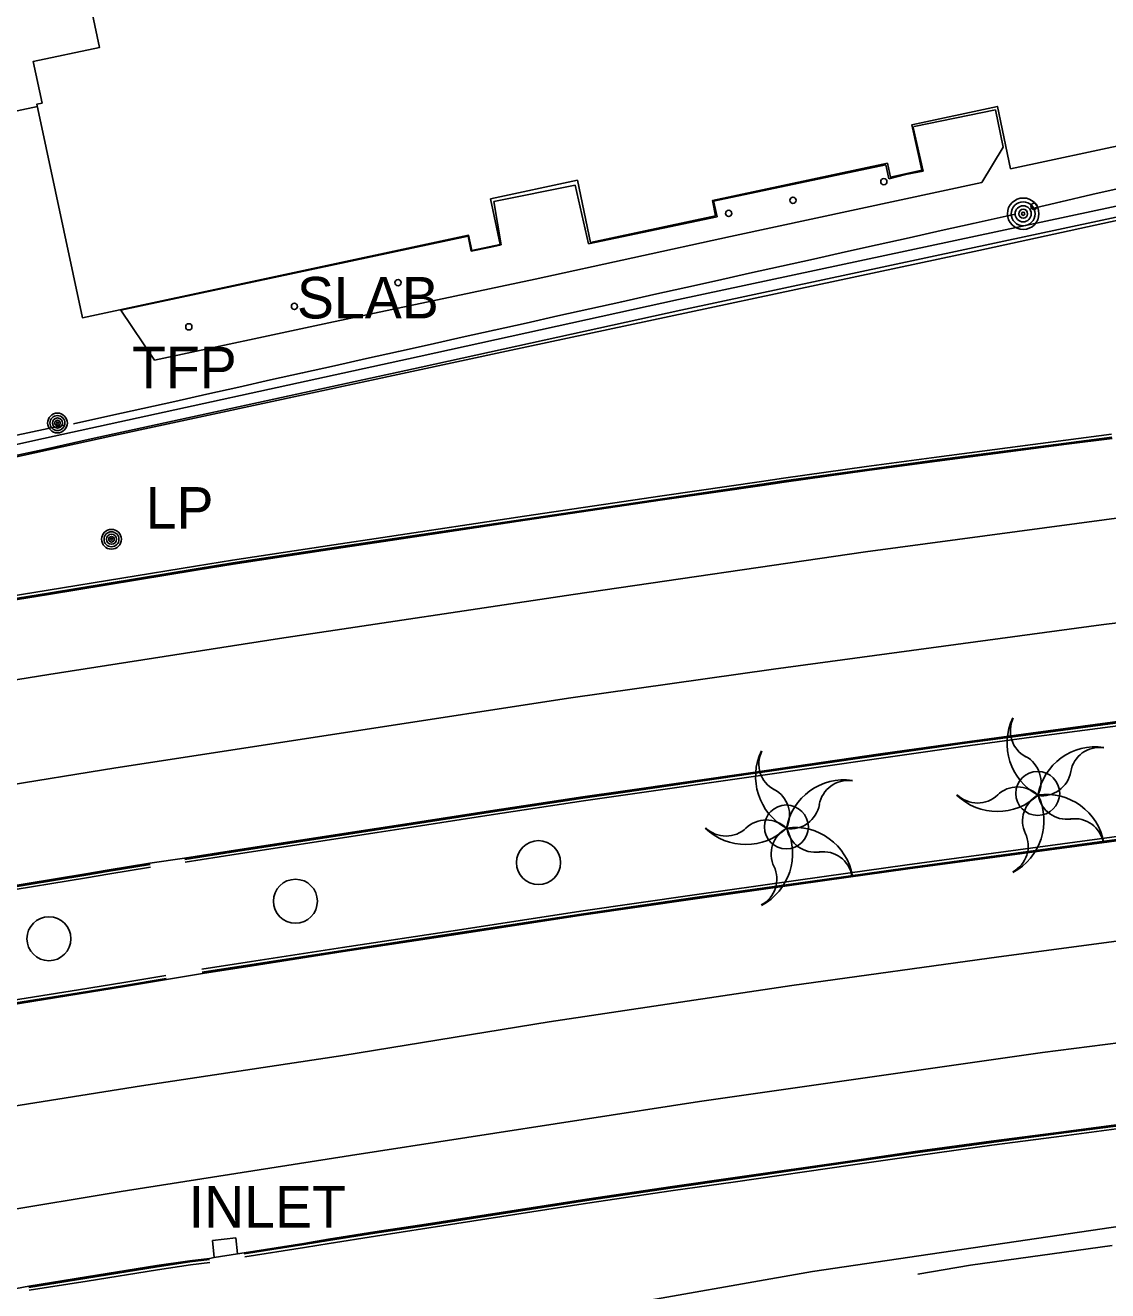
# Model space of a CAD drawing. Extents: x 368532 to 392481, y 10654822 to 10676899.
# Drawn here: x 387761.4 to 387891.8, y 10655604.4 to 10655756.9 of the extents above; entities that cross this region are included whole.
import ezdxf

# ---------------------------------------------------------------- set-up
doc = ezdxf.new("R2010")
doc.units = 0
for name, color, linetype in [('p_Catenary', 7, 'Continuous'), ('p_drainage inlet', 7, 'Continuous'), ('p_dtm retaining wall', 7, 'Continuous'), ('p_dtm sidewalk', 7, 'Continuous'), ('p_dtm slab', 7, 'Continuous'), ('p_road - paved curb', 7, 'Continuous'), ('p_road paint stripe', 7, 'Continuous'), ('p_structure building', 7, 'Continuous'), ('p_structure fence', 7, 'Continuous'), ('p_structure unidentified', 7, 'Continuous'), ('p_structure wall', 7, 'Continuous'), ('p_utility general pole', 7, 'Continuous'), ('p_veg tree', 7, 'Continuous')]:
    doc.layers.add(name, color=color, linetype=linetype)

msp = doc.modelspace()

# ---------------------------------------------------------------- linework, layer by layer
at = {"layer": 'p_Catenary'}
for points in [[(387882.4, 10655734.74), (387886.15, 10655735.61), (387889.91, 10655736.48), (387893.66, 10655737.35)], [(387767.19, 10655708.85), (387771.69, 10655709.86), (387775.54, 10655710.72), (387779.39, 10655711.57), (387783.24, 10655712.43), (387787.09, 10655713.29), (387790.93, 10655714.15), (387794.78, 10655715), (387798.63, 10655715.86), (387802.48, 10655716.72), (387806.33, 10655717.58), (387810.17, 10655718.43), (387814.02, 10655719.29), (387817.87, 10655720.15), (387821.72, 10655721), (387825.56, 10655721.86), (387829.41, 10655722.72), (387833.26, 10655723.58), (387837.11, 10655724.43), (387840.96, 10655725.29), (387844.8, 10655726.15), (387848.65, 10655727.01), (387852.5, 10655727.86), (387856.35, 10655728.72), (387860.2, 10655729.58), (387864.04, 10655730.44), (387867.89, 10655731.29), (387871.74, 10655732.15), (387875.59, 10655733.01), (387880.68, 10655734.14)], [(387629.51, 10655679.39), (387635.71, 10655680.72), (387641.92, 10655682.06), (387648.12, 10655683.39), (387654.33, 10655684.72), (387660.53, 10655686.05), (387666.73, 10655687.39), (387672.94, 10655688.72), (387679.14, 10655690.05), (387685.35, 10655691.38), (387691.55, 10655692.72), (387697.76, 10655694.05), (387703.96, 10655695.38), (387710.17, 10655696.71), (387716.37, 10655698.05), (387722.57, 10655699.38), (387728.78, 10655700.71), (387734.98, 10655702.04), (387741.19, 10655703.38), (387747.39, 10655704.71), (387753.6, 10655706.04), (387759.8, 10655707.37), (387766, 10655708.71)]]:
    msp.add_lwpolyline(points, dxfattribs=at)
at = {"layer": 'p_drainage inlet'}
for p, q in [((387783.92, 10655610.48), (387786.73, 10655610.8)), ((387784.15, 10655608.42), (387783.92, 10655610.48)), ((387786.73, 10655610.8), (387786.95, 10655608.86))]:
    msp.add_line(p, q, dxfattribs=at)
at = {"layer": 'p_dtm retaining wall'}
for p, q in [((387893.6, 10655612.24), (387856.22, 10655606.71)), ((387875.29, 10655607.48), (387892.34, 10655609.86)), ((387868.92, 10655606.4), (387875.29, 10655607.48)), ((387856.22, 10655606.71), (387831.63, 10655602.37))]:
    msp.add_line(p, q, dxfattribs=at)
at = {"layer": 'p_dtm sidewalk'}
for centre in [(387883.38, 10655664.33), (387853.09, 10655660.29), (387823.22, 10655655.99), (387793.93, 10655651.34), (387764.22, 10655646.82)]:
    msp.add_circle(centre, 2.65, dxfattribs=at)
at = {"layer": 'p_dtm slab'}
for p, q in [((387868.49, 10655744.69), (387878.29, 10655746.69)), ((387878.29, 10655746.69), (387879.2, 10655742.2)), ((387868.39, 10655744.56), (387868.49, 10655744.69)), ((387869.56, 10655739.3), (387868.39, 10655744.56)), ((387879.2, 10655742.2), (387876.63, 10655737.94)), ((387844.31, 10655735.68), (387865.09, 10655740.06)), ((387865.09, 10655740.06), (387865.45, 10655738.39)), ((387865.45, 10655738.39), (387867.46, 10655738.92)), ((387867.46, 10655738.92), (387869.56, 10655739.3)), ((387817.83, 10655735.65), (387827.64, 10655737.63)), ((387827.64, 10655737.63), (387829.25, 10655730.55)), ((387876.63, 10655737.94), (387846.35, 10655731.43)), ((387818.72, 10655730.43), (387817.83, 10655735.65)), ((387844.33, 10655735.58), (387844.31, 10655735.68)), ((387844.76, 10655733.81), (387844.33, 10655735.58)), ((387829.25, 10655730.55), (387844.76, 10655733.81)), ((387772.87, 10655722.57), (387814.73, 10655731.49)), ((387814.73, 10655731.49), (387815.12, 10655729.67)), ((387817.47, 10655730.15), (387818.72, 10655730.43)), ((387846.35, 10655731.43), (387822.82, 10655726.31)), ((387815.12, 10655729.67), (387817.47, 10655730.15)), ((387822.82, 10655726.31), (387797.97, 10655721.04)), ((387776.95, 10655716.53), (387772.87, 10655722.57)), ((387797.97, 10655721.04), (387776.95, 10655716.53))]:
    msp.add_line(p, q, dxfattribs=at)
at = {"layer": 'p_road - paved curb'}
for p, q in [((387892.27, 10655707.6), (387886.77, 10655706.9)), ((387886.77, 10655706.9), (387871.2, 10655704.86)), ((387886.81, 10655706.55), (387871.25, 10655704.51)), ((387886.83, 10655706.4), (387871.27, 10655704.36)), ((387892.32, 10655707.25), (387886.81, 10655706.55)), ((387892.34, 10655707.1), (387886.83, 10655706.4)), ((387871.2, 10655704.86), (387862.74, 10655703.72)), ((387871.25, 10655704.51), (387862.79, 10655703.37)), ((387862.74, 10655703.72), (387852.75, 10655702.33)), ((387862.79, 10655703.37), (387852.8, 10655701.99)), ((387862.81, 10655703.22), (387852.82, 10655701.84)), ((387871.27, 10655704.36), (387862.81, 10655703.22)), ((387850.1, 10655701.92), (387838.11, 10655700.18)), ((387850.15, 10655701.58), (387838.16, 10655699.84)), ((387850.17, 10655701.43), (387838.18, 10655699.69)), ((387852.75, 10655702.33), (387850.1, 10655701.92)), ((387852.8, 10655701.99), (387850.15, 10655701.58)), ((387852.82, 10655701.84), (387850.17, 10655701.43)), ((387838.11, 10655700.18), (387821.55, 10655697.73)), ((387838.16, 10655699.84), (387821.6, 10655697.39)), ((387838.18, 10655699.69), (387821.62, 10655697.24)), ((387821.55, 10655697.73), (387804.46, 10655695.17)), ((387821.6, 10655697.39), (387804.51, 10655694.83)), ((387821.62, 10655697.24), (387804.53, 10655694.68)), ((387798.54, 10655694.29), (387786.34, 10655692.44)), ((387798.59, 10655693.95), (387786.4, 10655692.1)), ((387798.61, 10655693.8), (387786.42, 10655691.95)), ((387804.46, 10655695.17), (387798.54, 10655694.29)), ((387804.51, 10655694.83), (387798.59, 10655693.95)), ((387804.53, 10655694.68), (387798.61, 10655693.8)), ((387786.34, 10655692.44), (387781.9, 10655691.71)), ((387781.9, 10655691.71), (387764.11, 10655688.8)), ((387781.96, 10655691.37), (387764.17, 10655688.46)), ((387781.98, 10655691.22), (387764.19, 10655688.31)), ((387786.4, 10655692.1), (387781.96, 10655691.37)), ((387786.42, 10655691.95), (387781.98, 10655691.22)), ((387764.11, 10655688.8), (387754.33, 10655687.24)), ((387764.17, 10655688.46), (387754.39, 10655686.9)), ((387764.19, 10655688.31), (387754.41, 10655686.75)), ((387882.55, 10655671.59), (387894.5, 10655673.19)), ((387882.57, 10655671.44), (387894.52, 10655673.04)), ((387882.62, 10655671.09), (387894.57, 10655672.69)), ((387874.29, 10655670.48), (387882.55, 10655671.59)), ((387874.31, 10655670.33), (387882.57, 10655671.44)), ((387874.36, 10655669.98), (387882.62, 10655671.09)), ((387864.44, 10655669.08), (387874.29, 10655670.48)), ((387864.46, 10655668.93), (387874.31, 10655670.33)), ((387864.51, 10655668.59), (387874.36, 10655669.98)), ((387848.77, 10655666.82), (387864.44, 10655669.08)), ((387848.79, 10655666.67), (387864.46, 10655668.93)), ((387848.84, 10655666.33), (387864.51, 10655668.59)), ((387833.37, 10655664.6), (387848.77, 10655666.82)), ((387833.39, 10655664.45), (387848.79, 10655666.67)), ((387833.44, 10655664.11), (387848.84, 10655666.33)), ((387817.43, 10655662.22), (387828.56, 10655663.91)), ((387817.45, 10655662.07), (387828.58, 10655663.76)), ((387817.51, 10655661.73), (387828.63, 10655663.42)), ((387828.56, 10655663.91), (387833.37, 10655664.6)), ((387828.58, 10655663.76), (387833.39, 10655664.45)), ((387828.63, 10655663.42), (387833.44, 10655664.11)), ((387807.86, 10655660.74), (387817.43, 10655662.22)), ((387807.88, 10655660.59), (387817.45, 10655662.07)), ((387807.94, 10655660.25), (387817.51, 10655661.73)), ((387803.69, 10655660.1), (387807.86, 10655660.74)), ((387803.71, 10655659.95), (387807.88, 10655660.59)), ((387803.77, 10655659.61), (387807.94, 10655660.25)), ((387786.71, 10655657.5), (387803.69, 10655660.1)), ((387786.73, 10655657.35), (387803.71, 10655659.95)), ((387786.79, 10655657.01), (387803.77, 10655659.61)), ((387896.04, 10655659.57), (387867.64, 10655655.73)), ((387896.09, 10655659.22), (387867.69, 10655655.38)), ((387896.11, 10655659.07), (387867.71, 10655655.23)), ((387780.56, 10655656.53), (387786.71, 10655657.5)), ((387780.58, 10655656.38), (387786.73, 10655657.35)), ((387771.23, 10655655.09), (387776.39, 10655655.93)), ((387771.25, 10655654.94), (387776.41, 10655655.78)), ((387776.39, 10655655.93), (387780.56, 10655656.53)), ((387780.64, 10655656.04), (387786.79, 10655657.01)), ((387867.64, 10655655.73), (387857.64, 10655654.32)), ((387753.63, 10655652.18), (387768.65, 10655654.64)), ((387753.65, 10655652.03), (387768.68, 10655654.49)), ((387753.71, 10655651.69), (387768.73, 10655654.15)), ((387768.65, 10655654.64), (387771.23, 10655655.09)), ((387768.68, 10655654.49), (387771.25, 10655654.94)), ((387768.73, 10655654.15), (387771.31, 10655654.6)), ((387771.31, 10655654.6), (387776.47, 10655655.44)), ((387857.64, 10655654.32), (387842.02, 10655652.12)), ((387867.69, 10655655.38), (387857.69, 10655653.97)), ((387867.71, 10655655.23), (387857.71, 10655653.82)), ((387857.69, 10655653.97), (387842.07, 10655651.77)), ((387857.71, 10655653.82), (387842.09, 10655651.62)), ((387842.02, 10655652.12), (387828.33, 10655650.14)), ((387842.07, 10655651.77), (387828.38, 10655649.8)), ((387842.09, 10655651.62), (387828.4, 10655649.65)), ((387828.33, 10655650.14), (387813.45, 10655647.87)), ((387828.38, 10655649.8), (387813.51, 10655647.53)), ((387828.4, 10655649.65), (387813.53, 10655647.38)), ((387813.45, 10655647.87), (387799.6, 10655645.76)), ((387813.51, 10655647.53), (387799.66, 10655645.42)), ((387813.53, 10655647.38), (387799.68, 10655645.27)), ((387799.6, 10655645.76), (387788.62, 10655644.06)), ((387799.66, 10655645.42), (387788.68, 10655643.72)), ((387799.68, 10655645.27), (387788.7, 10655643.57)), ((387788.62, 10655644.06), (387782.63, 10655643.14)), ((387788.68, 10655643.72), (387782.69, 10655642.8)), ((387788.7, 10655643.57), (387782.71, 10655642.65)), ((387778.31, 10655642.38), (387773.25, 10655641.54)), ((387778.37, 10655642.04), (387773.31, 10655641.2)), ((387782.71, 10655642.65), (387778.39, 10655641.89)), ((387767.79, 10655640.66), (387756.48, 10655638.86)), ((387773.25, 10655641.54), (387767.79, 10655640.66)), ((387773.31, 10655641.2), (387767.85, 10655640.32)), ((387773.33, 10655641.05), (387767.87, 10655640.17)), ((387778.39, 10655641.89), (387773.33, 10655641.05)), ((387767.85, 10655640.32), (387756.54, 10655638.52)), ((387767.87, 10655640.17), (387756.56, 10655638.37)), ((387885.58, 10655623.45), (387896.1, 10655624.84)), ((387885.6, 10655623.3), (387896.12, 10655624.69)), ((387885.65, 10655622.95), (387896.16, 10655624.34)), ((387868.9, 10655621.22), (387877.78, 10655622.43)), ((387868.92, 10655621.07), (387877.8, 10655622.28)), ((387877.78, 10655622.43), (387885.58, 10655623.45)), ((387877.8, 10655622.28), (387885.6, 10655623.3)), ((387877.85, 10655621.93), (387885.65, 10655622.95)), ((387861.04, 10655620.08), (387868.9, 10655621.22)), ((387861.06, 10655619.93), (387868.92, 10655621.07)), ((387861.11, 10655619.59), (387868.97, 10655620.72)), ((387868.97, 10655620.72), (387877.85, 10655621.93)), ((387846.62, 10655618), (387861.04, 10655620.08)), ((387846.64, 10655617.85), (387861.06, 10655619.93)), ((387846.69, 10655617.51), (387861.11, 10655619.59)), ((387839.36, 10655616.97), (387846.62, 10655618)), ((387839.38, 10655616.82), (387846.64, 10655617.85)), ((387839.43, 10655616.48), (387846.69, 10655617.51)), ((387829.03, 10655615.43), (387839.36, 10655616.97)), ((387829.05, 10655615.28), (387839.38, 10655616.82)), ((387829.11, 10655614.94), (387839.43, 10655616.48)), ((387822.35, 10655614.39), (387829.03, 10655615.43)), ((387822.37, 10655614.24), (387829.05, 10655615.28)), ((387822.43, 10655613.9), (387829.11, 10655614.94)), ((387809.7, 10655612.43), (387822.35, 10655614.39)), ((387809.72, 10655612.28), (387822.37, 10655614.24)), ((387809.78, 10655611.94), (387822.43, 10655613.9)), ((387797.9, 10655610.61), (387803.49, 10655611.49)), ((387803.49, 10655611.49), (387809.7, 10655612.43)), ((387803.51, 10655611.34), (387809.72, 10655612.28)), ((387803.57, 10655611), (387809.78, 10655611.94)), ((387787.74, 10655608.99), (387794.93, 10655610.12)), ((387787.76, 10655608.84), (387794.96, 10655609.97)), ((387794.93, 10655610.12), (387797.9, 10655610.61)), ((387794.96, 10655609.97), (387797.92, 10655610.46)), ((387795.02, 10655609.63), (387797.98, 10655610.12)), ((387797.92, 10655610.46), (387803.51, 10655611.34)), ((387797.98, 10655610.12), (387803.57, 10655611)), ((387783.56, 10655608.31), (387784.15, 10655608.42)), ((387784.15, 10655608.42), (387786.95, 10655608.86)), ((387786.95, 10655608.86), (387787.74, 10655608.99)), ((387787.82, 10655608.5), (387795.02, 10655609.63)), ((387768.75, 10655606.07), (387777.24, 10655607.43)), ((387768.77, 10655605.92), (387777.26, 10655607.28)), ((387768.83, 10655605.58), (387777.32, 10655606.94)), ((387777.24, 10655607.43), (387781.2, 10655608.03)), ((387777.26, 10655607.28), (387781.22, 10655607.88)), ((387777.32, 10655606.94), (387781.27, 10655607.53)), ((387781.2, 10655608.03), (387783.56, 10655608.31)), ((387781.22, 10655607.88), (387783.58, 10655608.16)), ((387781.27, 10655607.53), (387783.62, 10655607.81)), ((387761.78, 10655604.96), (387768.75, 10655606.07)), ((387761.8, 10655604.81), (387768.77, 10655605.92)), ((387761.86, 10655604.47), (387768.83, 10655605.58)), ((387759.45, 10655604.51), (387761.78, 10655604.96))]:
    msp.add_line(p, q, dxfattribs=at)
at = {"layer": 'p_road paint stripe'}
for p, q in [((387896.84, 10655698.04), (387862.64, 10655693.43)), ((387862.64, 10655693.43), (387827.41, 10655688.31)), ((387930.53, 10655689.73), (387891.01, 10655684.63)), ((387827.41, 10655688.31), (387792.02, 10655683)), ((387891.01, 10655684.63), (387851.54, 10655679.32)), ((387792.02, 10655683), (387764.22, 10655678.67)), ((387764.22, 10655678.67), (387739.48, 10655674.62)), ((387851.54, 10655679.32), (387826.84, 10655675.79)), ((387826.84, 10655675.79), (387801.81, 10655671.95)), ((387801.81, 10655671.95), (387772.3, 10655667.41)), ((387772.3, 10655667.41), (387747.99, 10655663.5)), ((387903.16, 10655647.88), (387878.7, 10655644.65)), ((387878.7, 10655644.65), (387853.73, 10655641.2)), ((387853.73, 10655641.2), (387824.52, 10655636.82)), ((387933.29, 10655639.38), (387883.94, 10655633.11)), ((387824.52, 10655636.82), (387799.66, 10655632.75)), ((387799.66, 10655632.75), (387775.36, 10655629.1)), ((387883.94, 10655633.11), (387842.64, 10655627.21)), ((387775.36, 10655629.1), (387746.32, 10655624.46)), ((387842.64, 10655627.21), (387800.55, 10655620.7)), ((387800.55, 10655620.7), (387772.93, 10655616.37)), ((387772.93, 10655616.37), (387740.29, 10655610.97))]:
    msp.add_line(p, q, dxfattribs=at)
at = {"layer": 'p_structure building'}
msp.add_lwpolyline([(387910.62, 10655784.43), (387918.01, 10655749.86), (387894.32, 10655744.8), (387894.76, 10655742.71), (387880.12, 10655739.59), (387878.52, 10655747.1), (387868.23, 10655744.9), (387869.4, 10655739.41), (387865.62, 10655738.6), (387865.27, 10655740.25), (387844.17, 10655735.75), (387844.55, 10655733.94), (387829.5, 10655730.72), (387827.91, 10655738.21), (387817.44, 10655735.97), (387818.62, 10655730.46), (387815.19, 10655729.73), (387814.79, 10655731.58), (387768.26, 10655721.64), (387762.77, 10655747.38), (387763.39, 10655747.51), (387762.32, 10655752.51), (387770.32, 10655754.22), (387769.47, 10655758.2)], dxfattribs=at)
at = {"layer": 'p_structure fence'}
for p, q in [((387754.18, 10655745.27), (387762.83, 10655747.1)), ((387914.75, 10655738.16), (387876.29, 10655729.74)), ((387876.29, 10655729.74), (387819.37, 10655717.6)), ((387819.37, 10655717.6), (387772.04, 10655707.44)), ((387772.04, 10655707.44), (387722.02, 10655696.56))]:
    msp.add_line(p, q, dxfattribs=at)
at = {"layer": 'p_structure unidentified'}
for centre in [(387864.84, 10655738.04), (387853.88, 10655735.8), (387882.92, 10655735.07), (387846.14, 10655734.21), (387806.3, 10655725.87), (387793.81, 10655723.01), (387781.08, 10655720.55)]:
    msp.add_circle(centre, 0.375, dxfattribs=at)
at = {"layer": 'p_structure wall'}
for p, q in [((387840.11, 10655723.83), (387904.18, 10655737.5)), ((387840.38, 10655722.56), (387904.45, 10655736.23)), ((387808.82, 10655716.97), (387840.11, 10655723.83)), ((387809.1, 10655715.7), (387840.38, 10655722.56)), ((387763.55, 10655707.08), (387808.82, 10655716.97)), ((387769.3, 10655707.06), (387809.1, 10655715.7)), ((387683.25, 10655689.75), (387763.55, 10655707.08)), ((387763.82, 10655705.81), (387769.3, 10655707.06)), ((387723.65, 10655697.3), (387763.82, 10655705.81))]:
    msp.add_line(p, q, dxfattribs=at)
at = {"layer": 'p_utility general pole'}
for centre, radius in [((387881.63, 10655734.17), 1.9), ((387881.63, 10655734.17), 1.44), ((387881.63, 10655734.17), 0.973), ((387881.63, 10655734.17), 0.539), ((387881.63, 10655734.17), 0.192), ((387765.25, 10655708.96), 1.19), ((387765.25, 10655708.96), 0.901), ((387765.25, 10655708.96), 0.608), ((387765.25, 10655708.96), 0.337), ((387765.25, 10655708.96), 0.12), ((387771.76, 10655694.95), 1.19), ((387771.76, 10655694.95), 0.901), ((387771.76, 10655694.95), 0.608), ((387771.76, 10655694.95), 0.337), ((387771.76, 10655694.95), 0.12)]:
    msp.add_circle(centre, radius, dxfattribs=at)
at = {"layer": 'p_veg tree'}
for centre, radius, start, end in [((387886.74, 10655670.35), 7.06, 153.934, 241.934), ((387883.6, 10655671.85), 3.52, 153.934, 241.934), ((387856.44, 10655666.37), 7.06, 153.934, 241.934), ((387853.3, 10655667.87), 3.52, 153.934, 241.934), ((387890.36, 10655662.89), 7.06, 81.934, 169.934), ((387890.82, 10655666.35), 3.52, 81.934, 169.934), ((387880.26, 10655665.69), 3.52, 334, 62), ((387883.9, 10655667.57), 3.52, 261.934, 349.934), ((387849.96, 10655661.71), 3.52, 334, 62), ((387860.06, 10655658.91), 7.06, 81.934, 169.934), ((387860.52, 10655662.37), 3.52, 81.934, 169.934), ((387880.96, 10655661.59), 3.52, 45.9339, 133.9339), ((387878.52, 10655669.21), 7.06, 225.934, 313.934), ((387876.12, 10655666.69), 3.52, 225.934, 313.934), ((387877.08, 10655661.05), 7.06, 297.9339, 25.9339), ((387885.08, 10655661.01), 3.52, 117.934, 205.934), ((387884.4, 10655657.15), 7.06, 9.934, 97.934), ((387886.9, 10655664.73), 3.52, 189.934, 277.934), ((387853.6, 10655663.59), 3.52, 261.934, 349.934), ((387850.66, 10655657.61), 3.52, 45.9339, 133.9339), ((387854.1, 10655653.17), 7.06, 9.934, 97.934), ((387887.82, 10655657.77), 3.52, 9.934, 97.934), ((387848.22, 10655665.23), 7.06, 225.934, 313.934), ((387845.82, 10655662.71), 3.52, 225.934, 313.934), ((387846.78, 10655657.07), 7.06, 297.9339, 25.9339), ((387854.78, 10655657.03), 3.52, 117.934, 205.934), ((387856.6, 10655660.75), 3.52, 189.934, 277.934), ((387878.72, 10655657.99), 3.52, 297.934, 25.934), ((387857.52, 10655653.79), 3.52, 9.934, 97.934), ((387848.42, 10655654.01), 3.52, 297.934, 25.934)]:
    msp.add_arc(centre, radius, start, end, dxfattribs=at)

# ---------------------------------------------------------------- texts
at = {"layer": 'p_drainage inlet'}
msp.add_text(' INLET', height=5, dxfattribs=at).set_placement((387779.2, 10655612.02))
at = {"layer": 'p_dtm slab'}
msp.add_text(' SLAB', height=5, dxfattribs=at).set_placement((387792.25, 10655721.56))
at = {"layer": 'p_utility general pole'}
for s, p in [('TFP', (387774.23, 10655713.14)), ('LP', (387775.88, 10655696.24))]:
    msp.add_text(s, height=5, dxfattribs=at).set_placement(p)

doc.saveas('drawing.dxf')
